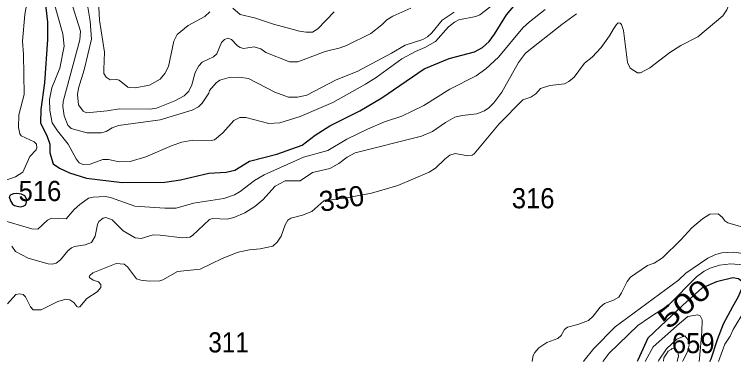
# Model space of a CAD drawing. Extents: x 499.9 to 555.3, y 9281.5 to 9336.8.
# Drawn here: x 537.02 to 542.72, y 9281.5 to 9284.25 of the extents above; entities that cross this region are included whole.
import ezdxf
from ezdxf.enums import TextEntityAlignment as Align

# ---------------------------------------------------------------- set-up
doc = ezdxf.new("R2010")
doc.units = 0
doc.header["$LTSCALE"] = 0.064
doc.layers.add('1', color=7, linetype='Continuous', lineweight=25)
doc.layers.add('2', color=7, linetype='Continuous', lineweight=13)
doc.layers.add('21', color=7, linetype='Continuous')
doc.layers.add('61', color=7, linetype='Continuous')

msp = doc.modelspace()

# ---------------------------------------------------------------- linework, layer by layer
at = {"layer": '1'}
for points in [[(537.2483, 9284.4659), (537.28, 9284.193), (537.2801, 9284.0551), (537.2563, 9283.71), (537.2276, 9283.499), (537.2263, 9283.3918), (537.2764, 9283.2929), (537.3, 9283.2242), (537.2994, 9283.1545), (537.3249, 9283.0679), (537.3747, 9283.034), (537.454, 9282.997), (537.5899, 9282.9553), (537.8721, 9282.9198), (538.2127, 9282.923), (538.3361, 9282.9423), (538.5598, 9282.9945), (538.6989, 9283.0025), (538.7658, 9283.0182), (538.8821, 9283.0886), (539.0992, 9283.145), (539.3005, 9283.2171), (539.4039, 9283.2958), (539.5217, 9283.369), (539.7578, 9283.49), (539.9324, 9283.5909), (540.2698, 9283.8225), (540.4665, 9283.9049), (540.6681, 9283.9569), (540.7313, 9283.9905), (540.7851, 9284.0392), (540.8281, 9284.0966), (540.9216, 9284.2502), (541.0523, 9284.4071)], [(542.5356, 9281.4997), (542.5457, 9281.5225), (542.5977, 9281.675), (542.6441, 9281.8003), (542.718, 9281.9366), (542.763, 9282.0157), (542.7896, 9282.0787), (542.7892, 9282.1351), (542.7621, 9282.1565), (542.7192, 9282.1634), (542.5884, 9282.131), (542.4728, 9282.0817), (542.3203, 9281.9484), (542.1434, 9281.7811), (542.044, 9281.6863), (541.9636, 9281.5115), (541.9584, 9281.5001)]]:
    msp.add_lwpolyline(points, dxfattribs=at)
msp.add_lwpolyline([(536.9808, 9282.7938), (536.9882, 9282.7737), (537.003, 9282.7483), (537.02, 9282.7377), (537.0401, 9282.7314), (537.0665, 9282.7282), (537.0888, 9282.7325), (537.1089, 9282.7441), (537.1152, 9282.7663), (537.1131, 9282.7907), (537.1004, 9282.8139), (537.075, 9282.8288), (537.038, 9282.833), (537.0105, 9282.8298), (536.9903, 9282.8224), (536.9787, 9282.8108), (536.9776, 9282.8023)], close=True, dxfattribs=at)
at = {"layer": '2'}
for points in [[(539.2663, 9283.878), (539.2004, 9283.8766), (539.0125, 9283.9524), (538.9742, 9283.9814), (538.9202, 9283.9969), (538.8709, 9283.9892), (538.8364, 9283.9838), (538.8086, 9283.9908), (538.7886, 9284.004), (538.741, 9284.0558), (538.7111, 9284.065), (538.6858, 9284.0559), (538.6619, 9284.0321), (538.6252, 9283.9404), (538.5971, 9283.9174), (538.5088, 9283.8744), (538.4822, 9283.845), (538.4516, 9283.7919), (538.4261, 9283.694), (538.4031, 9283.645), (538.3639, 9283.6074), (538.2918, 9283.569), (538.1445, 9283.5109), (538.0957, 9283.5024), (537.8518, 9283.5055), (537.7536, 9283.4879), (537.5898, 9283.474), (537.5629, 9283.487), (537.5263, 9283.5367), (537.5188, 9283.6182), (537.527, 9283.6685), (537.5702, 9283.8129), (537.6286, 9284.0569), (537.6195, 9284.1989), (537.5714, 9284.489)], [(537.1287, 9284.4151), (537.1016, 9284.2526), (537.0812, 9284.041), (537.0892, 9283.9346), (537.0954, 9283.6176), (537.054, 9283.4568), (537.0509, 9283.3566), (537.0622, 9283.3051), (537.0729, 9283.2896), (537.1755, 9283.2423), (537.1938, 9283.225)], [(537.3294, 9284.3617), (537.4035, 9284.1004), (537.4137, 9284.0028), (537.3784, 9283.8263), (537.3149, 9283.6702), (537.2975, 9283.5779), (537.2988, 9283.4924), (537.3186, 9283.3937), (537.3606, 9283.3291), (537.444, 9283.2253), (537.508, 9283.1069), (537.5311, 9283.0751), (537.5598, 9283.0642), (537.6199, 9283.0645), (537.72, 9283.1027), (537.7655, 9283.1025), (537.8491, 9283.0853), (537.9365, 9283.087), (538.0616, 9283.1229), (538.2685, 9283.214), (538.3472, 9283.2398), (538.4324, 9283.2555), (538.5788, 9283.254), (538.6066, 9283.2587), (538.6713, 9283.3132), (538.7587, 9283.413), (538.8058, 9283.4368), (538.8541, 9283.4367), (539.0364, 9283.3878)], [(540.5075, 9284.2711), (540.4107, 9284.2073), (540.3311, 9284.1071), (540.296, 9284.0753), (540.2583, 9284.0549), (540.1179, 9284.0099), (540.0102, 9283.9451), (539.7365, 9283.8018), (539.5697, 9283.7359), (539.3388, 9283.6118), (539.2639, 9283.5962), (539.1939, 9283.5961), (539.085, 9283.6376), (538.8748, 9283.744), (538.7984, 9283.7553), (538.7213, 9283.752), (538.6473, 9283.732), (538.6192, 9283.7112), (538.566, 9283.6493), (538.5597, 9283.6289), (538.5066, 9283.5498), (538.4777, 9283.5217), (538.4285, 9283.494), (538.1753, 9283.4165), (537.8443, 9283.3734), (537.7929, 9283.3535), (537.7455, 9283.3244), (537.7066, 9283.313), (537.5913, 9283.3146), (537.4695, 9283.348), (537.442, 9283.3758), (537.4131, 9283.4482), (537.4014, 9283.5225), (537.4039, 9283.5627), (537.5377, 9284.0522), (537.5427, 9284.1211), (537.4664, 9284.3641)], [(539.8878, 9283.754), (540.0924, 9283.9017), (540.1993, 9283.9584), (540.275, 9283.9907), (540.3591, 9284.0384), (540.4621, 9284.1552), (540.5104, 9284.1926), (540.545, 9284.2106), (540.6794, 9284.2359), (540.7097, 9284.2512), (540.9045, 9284.402)], [(541.458, 9283.7571), (541.5417, 9283.8675), (541.6027, 9283.9145), (541.6733, 9283.9915), (541.7401, 9284.0831), (541.7695, 9284.1349), (541.7938, 9284.1738), (541.8084, 9284.1872), (541.8241, 9284.1854), (541.835, 9284.1745), (541.8494, 9284.1253), (541.883, 9283.8716), (541.9024, 9283.8267), (541.9617, 9283.7909), (541.9848, 9283.7904), (542.0602, 9283.829), (542.2188, 9283.9504), (542.3046, 9284.0061), (542.4392, 9284.0749), (542.6382, 9284.2418), (542.6705, 9284.2901), (542.7009, 9284.3625), (542.7382, 9284.3841)], [(537.6844, 9284.3598), (537.6923, 9284.2082), (537.7336, 9283.9542), (537.7267, 9283.8168), (537.7285, 9283.7857), (537.7455, 9283.7555), (537.7775, 9283.7348), (537.8286, 9283.7363), (537.8498, 9283.7311), (537.9176, 9283.6764), (537.9341, 9283.6736), (537.9764, 9283.6712), (538.0893, 9283.692), (538.1746, 9283.7394), (538.2126, 9283.7856), (538.2399, 9283.8404), (538.2841, 9284.0426), (538.3085, 9284.0942), (538.3958, 9284.1653), (538.5278, 9284.2376), (538.568, 9284.2733)], [(538.7523, 9284.3044), (538.8088, 9284.2534), (538.9217, 9284.2266), (539.0746, 9284.1757), (539.2803, 9284.1202), (539.3333, 9284.1119), (539.384, 9284.1137), (539.4244, 9284.1395), (539.5556, 9284.2752)], [(536.9047, 9282.626), (537.156, 9282.5522), (537.2029, 9282.5507), (537.2801, 9282.6219), (537.3113, 9282.6376), (537.428, 9282.6321), (537.4918, 9282.7064), (537.5358, 9282.7468), (537.6057, 9282.7951), (537.6437, 9282.8052), (537.7376, 9282.8099), (537.7812, 9282.8007), (537.9741, 9282.7336), (538.212, 9282.7161), (538.3026, 9282.7179), (538.4388, 9282.7558), (538.6808, 9282.7924), (538.7634, 9282.8227), (538.8087, 9282.8486), (538.924, 9282.935), (538.999, 9282.9802), (539.3107, 9283.1221), (539.5058, 9283.1733), (539.6554, 9283.2639), (539.8195, 9283.3443), (539.9547, 9283.4007), (540.0921, 9283.4474), (540.2673, 9283.5301), (540.4718, 9283.6601), (540.6812, 9283.7671), (540.7578, 9283.8226), (540.8585, 9283.9134), (541.0531, 9284.1462), (541.104, 9284.194), (541.2303, 9284.2933)], [(541.4777, 9284.2589), (541.3607, 9284.1746), (541.0722, 9283.9457), (541.0167, 9283.8724), (540.8864, 9283.6368), (540.8228, 9283.5528), (540.7815, 9283.5118), (540.7485, 9283.4891), (540.686, 9283.4657), (540.5714, 9283.4529), (540.5135, 9283.4398), (540.4373, 9283.3975), (540.3342, 9283.3256), (540.2474, 9283.2876), (539.7222, 9283.1554), (539.6584, 9283.12), (539.5912, 9283.0701), (539.5218, 9283.0324), (539.3826, 9282.9993)], [(540.164, 9284.3029), (540.0201, 9284.2403), (539.9731, 9284.2119), (539.9341, 9284.1701)], [(539.9341, 9284.1701), (539.8463, 9284.1027), (539.6518, 9284.0067), (539.6013, 9283.9879), (539.4843, 9283.9585), (539.2663, 9283.878)], [(539.0364, 9283.3878), (539.1247, 9283.3929), (539.285, 9283.4428), (539.5454, 9283.5544), (539.8026, 9283.6995), (539.8878, 9283.754)], [(541.1539, 9283.6248), (541.193, 9283.6663), (541.2653, 9283.6899), (541.383, 9283.7029), (541.4171, 9283.7209), (541.458, 9283.7571)], [(536.9641, 9281.9578), (537.029, 9282.0329), (537.0589, 9282.0373), (537.0864, 9282.0329), (537.1053, 9282.0146), (537.1456, 9281.9342), (537.1656, 9281.9089), (537.229, 9281.9108), (537.3629, 9281.9775), (537.4272, 9281.995), (537.4583, 9281.9901), (537.4901, 9281.9692), (537.5127, 9281.9364), (537.5246, 9281.932), (537.5382, 9281.9344), (537.5935, 9281.9996), (537.674, 9282.0538), (537.7033, 9282.0867), (537.7031, 9282.1111), (537.6859, 9282.1317), (537.6425, 9282.1466), (537.6167, 9282.1632), (537.6123, 9282.1707), (537.6177, 9282.1821), (537.6404, 9282.2037), (537.8252, 9282.2766), (537.8886, 9282.2715), (537.9162, 9282.2514), (537.9871, 9282.156), (538.0219, 9282.1444), (538.087, 9282.1383), (538.1729, 9282.1414), (538.1968, 9282.1488), (538.313, 9282.2133), (538.4916, 9282.2328), (538.6663, 9282.3171), (538.7945, 9282.3672), (538.8839, 9282.387), (538.9687, 9282.3948), (539.0695, 9282.4141), (539.1035, 9282.4465), (539.1358, 9282.4933), (539.1674, 9282.5848), (539.187, 9282.6216), (539.2117, 9282.6361), (539.3029, 9282.6614), (539.3771, 9282.6902), (539.4717, 9282.7755), (539.6523, 9282.7992), (539.8524, 9282.8356), (540.0602, 9282.8953), (540.3095, 9283.0029), (540.3581, 9283.0344), (540.432, 9283.1064), (540.4735, 9283.1363), (540.5149, 9283.1503), (540.616, 9283.133), (540.6493, 9283.1371), (540.6658, 9283.1464), (540.8644, 9283.3861), (541.0515, 9283.5764), (541.1141, 9283.5973), (541.1539, 9283.6248)], [(537.1938, 9283.225), (537.1971, 9283.1951), (537.1903, 9283.1801), (537.1413, 9283.1274), (537.0856, 9283.0027), (537.0254, 9282.9643)], [(539.3826, 9282.9993), (539.2854, 9282.9342), (539.1655, 9282.9336), (539.087, 9282.8914), (538.9881, 9282.7817), (538.9261, 9282.7301)], [(537.0254, 9282.9643), (536.9292, 9282.9305)], [(538.9261, 9282.7301), (538.8471, 9282.6806), (538.7577, 9282.6431), (538.7057, 9282.6306), (538.59, 9282.6348), (538.5667, 9282.627), (538.4311, 9282.4997), (538.41, 9282.487), (538.3521, 9282.4805), (538.1745, 9282.5027), (538.118, 9282.5043), (538.0232, 9282.4759), (537.9763, 9282.48), (537.8808, 9282.5378), (537.794, 9282.6235), (537.7433, 9282.6425), (537.7222, 9282.6377), (537.6889, 9282.6118), (537.6778, 9282.588), (537.6587, 9282.4933), (537.6292, 9282.4433), (537.5806, 9282.4251), (537.4949, 9282.4123), (537.4711, 9282.4024), (537.4413, 9282.3774), (537.3835, 9282.307), (537.3487, 9282.281), (537.3175, 9282.2736), (537.2857, 9282.2753), (537.1267, 9282.3201), (537.0273, 9282.3734), (536.9972, 9282.4145)], [(542.6551, 9282.6153), (542.6369, 9282.6429), (542.601, 9282.671), (542.5369, 9282.6688), (542.4787, 9282.6332), (542.3926, 9282.5605)], [(542.8607, 9282.5469), (542.6778, 9282.6012), (542.6551, 9282.6153)], [(542.3926, 9282.5605), (542.3067, 9282.4667), (542.1592, 9282.3224), (542.0943, 9282.2807), (542.0415, 9282.262), (541.9068, 9282.1685), (541.8785, 9282.1356), (541.8351, 9282.0444), (541.8127, 9282.0114), (541.7712, 9281.9877), (541.6987, 9281.9591), (541.6655, 9281.9301), (541.6103, 9281.8594), (541.5725, 9281.8264), (541.4888, 9281.7936), (541.4071, 9281.7737), (541.3836, 9281.7549), (541.3548, 9281.706), (541.3296, 9281.6821), (541.2428, 9281.6503), (541.1798, 9281.6099), (541.1466, 9281.5722), (541.1347, 9281.5481), (541.1254, 9281.5017), (541.1252, 9281.5007)], [(542.8167, 9281.4994), (542.8246, 9281.518), (542.8506, 9281.5682), (542.8825, 9281.6123), (542.9043, 9281.668), (542.9777, 9282.0023), (543.024, 9282.1462), (543.0351, 9282.2544), (543.0219, 9282.277), (542.9945, 9282.2944), (542.8148, 9282.3533), (542.7257, 9282.3674), (542.6317, 9282.3612), (542.5793, 9282.348), (542.5198, 9282.3189), (542.3461, 9282.2003), (542.2871, 9282.1463), (541.7848, 9281.7742), (541.615, 9281.6045), (541.5376, 9281.5081), (541.5342, 9281.5004)], [(541.6864, 9281.5003), (541.688, 9281.502), (541.7376, 9281.5651), (541.9641, 9281.7864), (542.0575, 9281.8487), (542.2078, 9281.9461), (542.4289, 9282.1716), (542.4905, 9282.2161), (542.539, 9282.2417), (542.611, 9282.2658), (542.701, 9282.2751), (542.7992, 9282.2677), (542.8487, 9282.2503), (542.8853, 9282.2287), (542.9106, 9282.1891), (542.9015, 9282.1056), (542.8135, 9281.9068), (542.7213, 9281.754), (542.6973, 9281.702), (542.6538, 9281.6378), (542.6148, 9281.5292), (542.6042, 9281.4996)], [(542.4516, 9281.4997), (542.4539, 9281.5247), (542.4732, 9281.736), (542.4748, 9281.8312), (542.4602, 9281.8615), (542.441, 9281.8702), (542.4079, 9281.8639), (542.362, 9281.8573), (542.2938, 9281.8017), (542.087, 9281.6178), (542.0229, 9281.5001)], [(542.1257, 9281.5), (542.132, 9281.5097), (542.1914, 9281.6019), (542.2749, 9281.6764), (542.3382, 9281.7033), (542.3633, 9281.6719), (542.3722, 9281.6307), (542.3571, 9281.5781), (542.3215, 9281.5067), (542.3181, 9281.4998)], [(542.1682, 9281.5017), (542.1703, 9281.5284), (542.1929, 9281.5613), (542.2052, 9281.5818), (542.2278, 9281.5962), (542.238, 9281.6023), (542.2647, 9281.5982), (542.2811, 9281.5756), (542.2873, 9281.5448), (542.277, 9281.4997)]]:
    msp.add_lwpolyline(points, dxfattribs=at)

# ---------------------------------------------------------------- texts
at = {"layer": '21'}
for s, width, p in [('516', 0.95, (537.0511, 9282.7731)), ('316', 0.95, (540.9643, 9282.7157)), ('311', 0.9, (538.5566, 9281.5722)), ('659', 0.95, (542.2342, 9281.5664))]:
    msp.add_text(s, height=0.16, dxfattribs=dict(at, width=width)).set_placement(p)
at = {"layer": '61'}
msp.add_text('350', height=0.16, rotation=8.82, dxfattribs=at).set_placement((539.6261, 9282.7142), align=Align.CENTER)
at = {"layer": '61', "width": 1.3}
msp.add_text('500', height=0.16, rotation=39.806, dxfattribs=at).set_placement((542.3834, 9281.8968), align=Align.CENTER)

doc.saveas('drawing.dxf')
